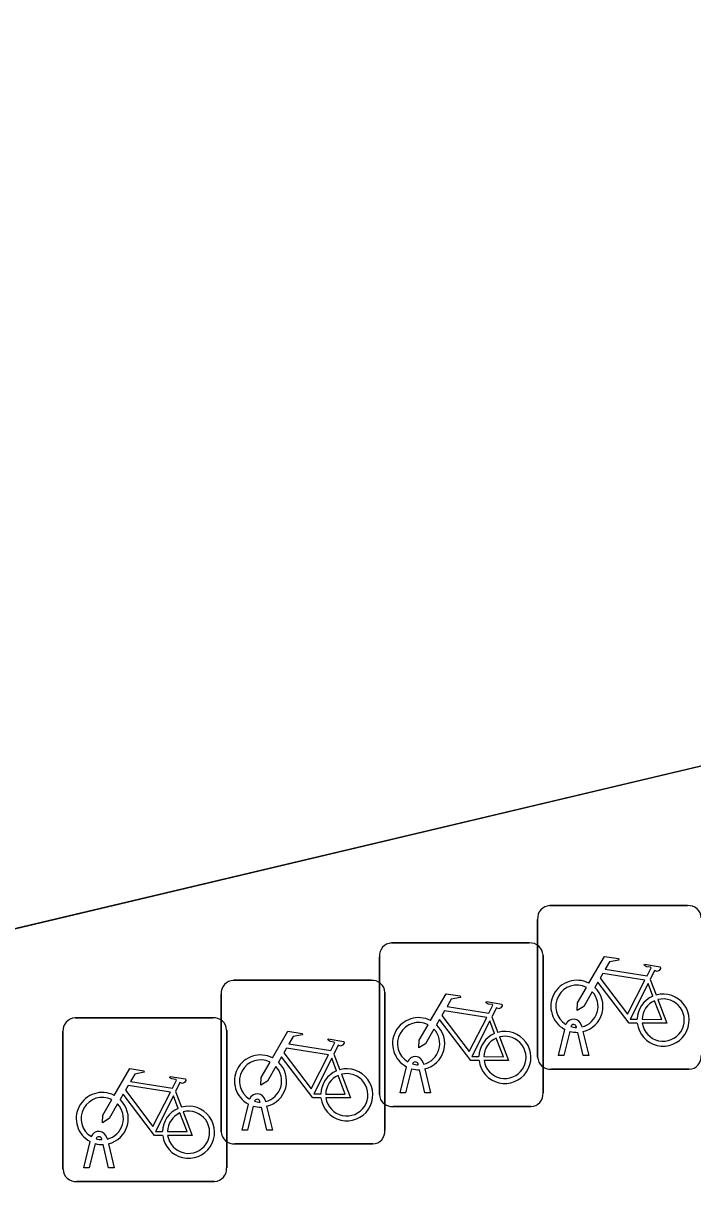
# Model space of a CAD drawing. Extents: x 160675 to 161153, y 383241 to 383714.
# Drawn here: x 160971.05 to 160975.13, y 383476.57 to 383483.75 of the extents above; entities that cross this region are included whole.
import ezdxf

# ---------------------------------------------------------------- set-up
doc = ezdxf.new("R2010")
doc.units = 0
for name, color, linetype in [('IMGEO_Fietsenrek', 7, 'Continuous'), ('IMGEO_Pand', 7, 'Continuous'), ('IMGEO_Voetpad_open', 7, 'Continuous')]:
    doc.layers.add(name, color=color, linetype=linetype)

msp = doc.modelspace()

# ---------------------------------------------------------------- linework, layer by layer
at = {"layer": 'IMGEO_Fietsenrek'}
for p, q in [((160974.2599, 383478.3685), (160975.1008, 383478.3685)), ((160975.1008, 383478.3685), (160974.2599, 383478.3685)), ((160974.1855, 383477.4439), (160974.1855, 383478.2848)), ((160974.1855, 383478.2848), (160974.1855, 383477.4439)), ((160973.2939, 383478.1405), (160974.1348, 383478.1405)), ((160974.1348, 383478.1405), (160973.2939, 383478.1405)), ((160974.2185, 383478.0661), (160974.2185, 383477.2252)), ((160974.2185, 383477.2252), (160974.2185, 383478.0661)), ((160973.2195, 383477.2159), (160973.2195, 383478.0568)), ((160973.2195, 383478.0568), (160973.2195, 383477.2159)), ((160974.8722, 383477.9182), (160974.9085, 383477.823)), ((160972.3289, 383477.9125), (160973.1698, 383477.9125)), ((160973.1698, 383477.9125), (160972.3289, 383477.9125)), ((160972.2545, 383476.9879), (160972.2545, 383477.8288)), ((160972.2545, 383477.8288), (160972.2545, 383476.9879)), ((160973.2535, 383477.8381), (160973.2535, 383476.9972)), ((160973.2535, 383476.9972), (160973.2535, 383477.8381)), ((160971.3629, 383477.6835), (160972.2038, 383477.6835)), ((160972.2038, 383477.6835), (160971.3629, 383477.6835)), ((160973.9062, 383477.6902), (160973.9425, 383477.595)), ((160974.4536, 383477.6364), (160974.4554, 383477.6285)), ((160971.2885, 383476.7589), (160971.2885, 383477.5998)), ((160971.2885, 383477.5998), (160971.2885, 383476.7589)), ((160972.2875, 383477.6091), (160972.2875, 383476.7682)), ((160972.2875, 383476.7682), (160972.2875, 383477.6091)), ((160974.3125, 383477.4533), (160974.3508, 383477.6133)), ((160974.3812, 383477.6011), (160974.3459, 383477.4533)), ((160974.4229, 383477.6249), (160974.4219, 383477.6292)), ((160974.464, 383477.4533), (160974.4301, 383477.595)), ((160974.4624, 383477.5993), (160974.4974, 383477.4533)), ((160972.9412, 383477.4622), (160972.9775, 383477.367)), ((160974.3459, 383477.4533), (160974.3125, 383477.4533)), ((160974.4974, 383477.4533), (160974.464, 383477.4533)), ((160973.3465, 383477.2253), (160973.3848, 383477.3853)), ((160973.4152, 383477.3731), (160973.3799, 383477.2253)), ((160973.4569, 383477.3969), (160973.4559, 383477.4012)), ((160973.498, 383477.2253), (160973.4641, 383477.367)), ((160973.4876, 383477.4084), (160973.4894, 383477.4005)), ((160973.4964, 383477.3713), (160973.5314, 383477.2253)), ((160975.1101, 383477.3695), (160974.2692, 383477.3695)), ((160974.2692, 383477.3695), (160975.1101, 383477.3695)), ((160971.9752, 383477.2332), (160972.0115, 383477.138)), ((160973.3799, 383477.2253), (160973.3465, 383477.2253)), ((160973.5314, 383477.2253), (160973.498, 383477.2253)), ((160972.3815, 383476.9973), (160972.4198, 383477.1573)), ((160972.4502, 383477.1451), (160972.4149, 383476.9973)), ((160972.4919, 383477.1689), (160972.4909, 383477.1732)), ((160972.533, 383476.9973), (160972.4991, 383477.139)), ((160972.5226, 383477.1804), (160972.5244, 383477.1725)), ((160972.5314, 383477.1433), (160972.5664, 383476.9973)), ((160974.1441, 383477.1415), (160973.3032, 383477.1415)), ((160973.3032, 383477.1415), (160974.1441, 383477.1415)), ((160972.4149, 383476.9973), (160972.3815, 383476.9973)), ((160972.5664, 383476.9973), (160972.533, 383476.9973)), ((160971.4155, 383476.7683), (160971.4538, 383476.9283)), ((160971.4842, 383476.9161), (160971.4489, 383476.7683)), ((160971.5259, 383476.9399), (160971.5249, 383476.9442)), ((160971.5566, 383476.9514), (160971.5584, 383476.9435)), ((160971.5654, 383476.9143), (160971.6004, 383476.7683)), ((160973.1791, 383476.9135), (160972.3382, 383476.9135)), ((160972.3382, 383476.9135), (160973.1791, 383476.9135)), ((160971.567, 383476.7683), (160971.5331, 383476.91)), ((160971.4489, 383476.7683), (160971.4155, 383476.7683)), ((160971.6004, 383476.7683), (160971.567, 383476.7683)), ((160972.2131, 383476.6845), (160971.3722, 383476.6845)), ((160971.3722, 383476.6845), (160972.2131, 383476.6845))]:
    msp.add_line(p, q, dxfattribs=at)
for points in [[(160974.4981, 383477.8952), (160974.5928, 383478.0587), (160974.679, 383478.0449), (160974.6807, 383478.0362), (160974.6246, 383478.0253), (160974.5984, 383477.98), (160974.8536, 383477.9392)], [(160974.8536, 383477.9392), (160974.8786, 383477.988), (160974.8735, 383477.992), (160974.8503, 383477.9957), (160974.8376, 383478.0032), (160974.8366, 383478.0063), (160974.8388, 383478.0109), (160974.9336, 383477.9958), (160974.9359, 383477.9855), (160974.9265, 383477.9731), (160974.9141, 383477.9667), (160974.8996, 383477.9729), (160974.8722, 383477.9182)], [(160974.8407, 383477.914), (160974.5839, 383477.955), (160974.5672, 383477.9262), (160974.7342, 383477.7059), (160974.8407, 383477.914)], [(160974.5188, 383477.8427), (160974.4672, 383477.7535), (160974.4273, 383477.7275), (160974.4285, 383477.775), (160974.483, 383477.8692)], [(160974.7938, 383477.6505), (160974.7441, 383477.6506), (160974.5534, 383477.9023), (160974.5344, 383477.8695)], [(160974.8887, 383477.816), (160974.8594, 383477.8928), (160974.75, 383477.6747), (160974.7927, 383477.6746)], [(160973.5321, 383477.6672), (160973.6268, 383477.8307), (160973.713, 383477.8169), (160973.7147, 383477.8082), (160973.6586, 383477.7973), (160973.6324, 383477.752), (160973.8876, 383477.7112)], [(160973.8876, 383477.7112), (160973.9126, 383477.76), (160973.9075, 383477.764), (160973.8843, 383477.7677), (160973.8716, 383477.7752), (160973.8706, 383477.7783), (160973.8728, 383477.7829), (160973.9676, 383477.7678), (160973.9699, 383477.7575), (160973.9605, 383477.7451), (160973.9481, 383477.7387), (160973.9336, 383477.7449), (160973.9062, 383477.6902)], [(160974.8227, 383477.6745), (160974.9426, 383477.6743), (160974.8994, 383477.7879)], [(160974.9192, 383477.7948), (160974.9742, 383477.6502), (160974.8241, 383477.6505)], [(160973.8747, 383477.686), (160973.6179, 383477.727), (160973.6012, 383477.6982), (160973.7682, 383477.4779), (160973.8747, 383477.686)], [(160973.5528, 383477.6147), (160973.5012, 383477.5255), (160973.4613, 383477.4995), (160973.4625, 383477.547), (160973.517, 383477.6412)], [(160973.8278, 383477.4225), (160973.7781, 383477.4226), (160973.5874, 383477.6743), (160973.5684, 383477.6415)], [(160973.9227, 383477.588), (160973.8934, 383477.6648), (160973.784, 383477.4467), (160973.8267, 383477.4466)], [(160972.5671, 383477.4392), (160972.6618, 383477.6027), (160972.748, 383477.5889), (160972.7497, 383477.5802), (160972.6936, 383477.5693), (160972.6674, 383477.524), (160972.9226, 383477.4832)], [(160973.8567, 383477.4465), (160973.9766, 383477.4463), (160973.9334, 383477.5599)], [(160973.9532, 383477.5668), (160974.0082, 383477.4222), (160973.8581, 383477.4225)], [(160972.9097, 383477.458), (160972.6529, 383477.499), (160972.6362, 383477.4702), (160972.8032, 383477.2499), (160972.9097, 383477.458)], [(160972.9226, 383477.4832), (160972.9476, 383477.532), (160972.9425, 383477.536), (160972.9193, 383477.5397), (160972.9066, 383477.5472), (160972.9056, 383477.5503), (160972.9078, 383477.5549), (160973.0026, 383477.5398), (160973.0049, 383477.5295), (160972.9955, 383477.5171), (160972.9831, 383477.5107), (160972.9686, 383477.5169), (160972.9412, 383477.4622)], [(160972.8628, 383477.1945), (160972.8131, 383477.1946), (160972.6224, 383477.4463), (160972.6034, 383477.4135)], [(160972.9577, 383477.36), (160972.9284, 383477.4368), (160972.819, 383477.2187), (160972.8617, 383477.2186)], [(160971.6011, 383477.2102), (160971.6958, 383477.3737), (160971.782, 383477.3599), (160971.7837, 383477.3512), (160971.7276, 383477.3403), (160971.7014, 383477.295), (160971.9566, 383477.2542)], [(160972.5878, 383477.3867), (160972.5362, 383477.2975), (160972.4963, 383477.2715), (160972.4975, 383477.319), (160972.552, 383477.4132)], [(160971.9566, 383477.2542), (160971.9816, 383477.303), (160971.9765, 383477.307), (160971.9533, 383477.3107), (160971.9406, 383477.3182), (160971.9396, 383477.3213), (160971.9418, 383477.3259), (160972.0366, 383477.3108), (160972.0389, 383477.3005), (160972.0295, 383477.2881), (160972.0171, 383477.2817), (160972.0026, 383477.2879), (160971.9752, 383477.2332)], [(160972.8917, 383477.2185), (160973.0116, 383477.2183), (160972.9684, 383477.3319)], [(160972.9882, 383477.3388), (160973.0432, 383477.1942), (160972.8931, 383477.1945)], [(160971.8968, 383476.9655), (160971.8471, 383476.9656), (160971.6564, 383477.2173), (160971.6374, 383477.1845)], [(160971.9437, 383477.229), (160971.6869, 383477.27), (160971.6702, 383477.2412), (160971.8372, 383477.0209), (160971.9437, 383477.229)], [(160971.9917, 383477.131), (160971.9624, 383477.2078), (160971.853, 383476.9897), (160971.8957, 383476.9896)], [(160971.6218, 383477.1577), (160971.5702, 383477.0685), (160971.5303, 383477.0425), (160971.5315, 383477.09), (160971.586, 383477.1842)], [(160971.9257, 383476.9895), (160972.0456, 383476.9893), (160972.0024, 383477.1029)], [(160972.0222, 383477.1098), (160972.0772, 383476.9652), (160971.9271, 383476.9655)]]:
    msp.add_lwpolyline(points, dxfattribs=at)
for centre, radius, start, end in [((160974.2632, 383478.2906), 0.0779, 92.4484, 184.28452), ((160974.2632, 383478.2906), 0.0779, 92.4484, 184.28452), ((160975.1066, 383478.2908), 0.0779, 2.4484, 94.28452), ((160975.1066, 383478.2908), 0.0779, 2.4484, 94.28452), ((160973.2972, 383478.0626), 0.0779, 92.4484, 184.28452), ((160973.2972, 383478.0626), 0.0779, 92.4484, 184.28452), ((160974.1406, 383478.0628), 0.0779, 2.4484, 94.28452), ((160974.1406, 383478.0628), 0.0779, 2.4484, 94.28452), ((160972.3322, 383477.8346), 0.0779, 92.4484, 184.28452), ((160972.3322, 383477.8346), 0.0779, 92.4484, 184.28452), ((160973.1756, 383477.8348), 0.0779, 2.4484, 94.28452), ((160973.1756, 383477.8348), 0.0779, 2.4484, 94.28452), ((160974.4251, 383477.7539), 0.159, 62.67661, 242.13685), ((160974.4251, 383477.7539), 0.129, 63.31916, 238.90302), ((160974.4251, 383477.7539), 0.159, 283.5766, 46.60424), ((160974.4251, 383477.7539), 0.129, 283.60429, 43.43025), ((160974.9517, 383477.6699), 0.159, 113.3408, 178.32165), ((160974.9517, 383477.6699), 0.159, 187.0065, 105.77075), ((160974.9517, 383477.6699), 0.129, 113.92302, 177.95563), ((160974.9517, 383477.6699), 0.129, 188.67146, 104.58832), ((160971.3662, 383477.6056), 0.0779, 92.4484, 184.28452), ((160971.3662, 383477.6056), 0.0779, 92.4484, 184.28452), ((160972.2096, 383477.6058), 0.0779, 2.4484, 94.28452), ((160972.2096, 383477.6058), 0.0779, 2.4484, 94.28452), ((160973.4591, 383477.5259), 0.159, 62.67661, 242.13685), ((160973.4591, 383477.5259), 0.129, 63.31916, 238.90302), ((160973.4591, 383477.5259), 0.159, 283.5766, 46.60424), ((160974.4049, 383477.6253), 0.0499, 12.8025, 158.69338), ((160974.4049, 383477.6253), 0.0174, 12.8025, 163.45023), ((160974.4251, 383477.7539), 0.129, 253.41502, 269.02044), ((160973.4591, 383477.5259), 0.129, 283.60429, 43.43025), ((160973.9857, 383477.4419), 0.159, 113.3408, 178.32165), ((160973.9857, 383477.4419), 0.159, 187.0065, 105.77075), ((160973.9857, 383477.4419), 0.129, 113.92302, 177.95563), ((160973.9857, 383477.4419), 0.129, 188.67146, 104.58832), ((160974.4251, 383477.7539), 0.159, 253.99666, 271.78671), ((160972.4941, 383477.2979), 0.159, 62.67661, 242.13685), ((160972.4941, 383477.2979), 0.129, 63.31916, 238.90302), ((160973.4389, 383477.3973), 0.0499, 12.8025, 158.69338), ((160973.4389, 383477.3973), 0.0174, 12.8025, 163.45023), ((160974.2634, 383477.4472), 0.0779, 182.4484, 274.28452), ((160974.2634, 383477.4472), 0.0779, 182.4484, 274.28452), ((160975.1068, 383477.4474), 0.0779, 272.4484, 4.28452), ((160975.1068, 383477.4474), 0.0779, 272.4484, 4.28452), ((160972.4941, 383477.2979), 0.129, 283.60429, 43.43025), ((160972.4941, 383477.2979), 0.159, 283.5766, 46.60424), ((160973.0207, 383477.2139), 0.159, 113.3408, 178.32165), ((160973.0207, 383477.2139), 0.159, 187.0065, 105.77075), ((160973.0207, 383477.2139), 0.129, 188.67146, 104.58832), ((160973.4591, 383477.5259), 0.159, 253.99666, 271.78671), ((160973.4591, 383477.5259), 0.129, 253.41502, 269.02044), ((160973.0207, 383477.2139), 0.129, 113.92302, 177.95563), ((160971.5281, 383477.0689), 0.159, 62.67661, 242.13685), ((160972.4739, 383477.1693), 0.0499, 12.8025, 158.69338), ((160973.2974, 383477.2192), 0.0779, 182.4484, 274.28452), ((160973.2974, 383477.2192), 0.0779, 182.4484, 274.28452), ((160974.1408, 383477.2194), 0.0779, 272.4484, 4.28452), ((160974.1408, 383477.2194), 0.0779, 272.4484, 4.28452), ((160971.5281, 383477.0689), 0.129, 63.31916, 238.90302), ((160971.5281, 383477.0689), 0.129, 283.60429, 43.43025), ((160971.5281, 383477.0689), 0.159, 283.5766, 46.60424), ((160972.0547, 383476.9849), 0.159, 113.3408, 178.32165), ((160972.0547, 383476.9849), 0.159, 187.0065, 105.77075), ((160972.4941, 383477.2979), 0.159, 253.99666, 271.78671), ((160972.4739, 383477.1693), 0.0174, 12.8025, 163.45023), ((160972.4941, 383477.2979), 0.129, 253.41502, 269.02044), ((160972.0547, 383476.9849), 0.129, 113.92302, 177.95563), ((160972.0547, 383476.9849), 0.129, 188.67146, 104.58832), ((160971.5079, 383476.9403), 0.0499, 12.8025, 158.69338), ((160972.3324, 383476.9912), 0.0779, 182.4484, 274.28452), ((160972.3324, 383476.9912), 0.0779, 182.4484, 274.28452), ((160973.1758, 383476.9914), 0.0779, 272.4484, 4.28452), ((160973.1758, 383476.9914), 0.0779, 272.4484, 4.28452), ((160971.5281, 383477.0689), 0.159, 253.99666, 271.78671), ((160971.5079, 383476.9403), 0.0174, 12.8025, 163.45023), ((160971.5281, 383477.0689), 0.129, 253.41502, 269.02044), ((160972.2098, 383476.7624), 0.0779, 272.4484, 4.28452), ((160972.2098, 383476.7624), 0.0779, 272.4484, 4.28452), ((160971.3664, 383476.7622), 0.0779, 182.4484, 274.28452), ((160971.3664, 383476.7622), 0.0779, 182.4484, 274.28452)]:
    msp.add_arc(centre, radius, start, end, dxfattribs=at)
at = {"layer": 'IMGEO_Pand'}
msp.add_lwpolyline([(160915.401, 383466.768), (160919.181, 383467.683), (160918.441, 383470.74), (160921.51, 383471.475), (160925.187, 383472.344), (160926.562, 383466.682), (160930.76, 383467.683), (160930.542, 383468.594), (160937.433, 383470.262), (160961.1, 383475.879), (160994.002, 383483.688)], dxfattribs=at)
at = {"layer": 'IMGEO_Voetpad_open'}
msp.add_lwpolyline([(161004.491, 383485.269), (160999.63, 383484.142), (160998.46, 383483.872), (160998.483, 383483.774), (160994.296, 383482.789), (160994.002, 383483.688), (160961.1, 383475.879), (160961.939, 383472.274), (160962.002, 383472.066), (160912.316, 383460.345), (160909.143, 383459.613), (160907.173, 383459.127), (160907.11, 383459.309), (160906.15, 383463.208), (160875.621, 383455.906), (160852.917, 383450.548), (160850.704, 383450.032), (160848.255, 383449.977), (160845.447, 383450.327)], dxfattribs=at)

doc.saveas('drawing.dxf')
